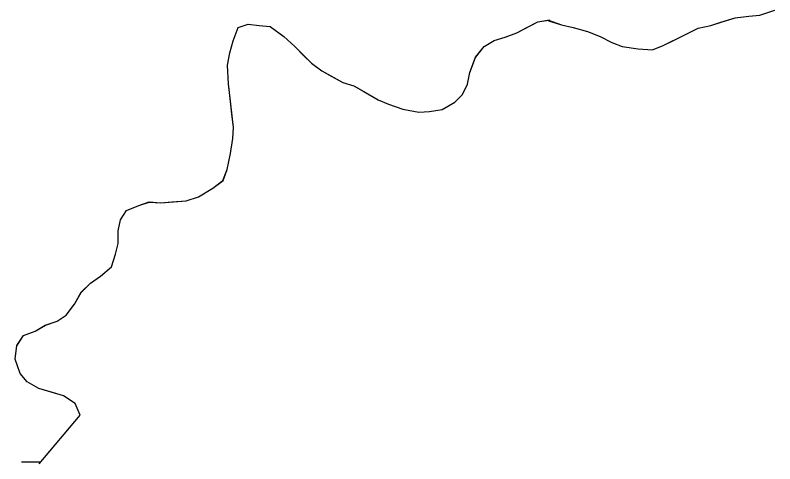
# Model space of a CAD drawing. Extents: x 3279314 to 3317160, y 734079 to 759431.
# Drawn here: x 3295429.7 to 3295646, y 743164.9 to 743292.7 of the extents above; entities that cross this region are included whole.
import ezdxf

# ---------------------------------------------------------------- set-up
doc = ezdxf.new("R2010")
doc.units = 0
for name, color, linetype in [('V-SITE-VEGE', 7, 'Continuous'), ('V-TOPO-SHOR', 7, 'Continuous'), ('V-WETL-SWMP', 7, 'Continuous')]:
    doc.layers.add(name, color=color, linetype=linetype)

msp = doc.modelspace()

# ---------------------------------------------------------------- linework, layer by layer
at = {"layer": 'V-SITE-VEGE'}
for p, q in [((3295572.52, 743287.72), (3295578.49, 743290.87)), ((3295578.49, 743290.87), (3295581.57, 743291.33)), ((3295581.57, 743291.33), (3295585.21, 743289.95)), ((3295630.67, 743290.75), (3295634.74, 743291.97)), ((3295634.74, 743291.97), (3295638.57, 743292.47)), ((3295638.57, 743292.47), (3295641.69, 743292.73)), ((3295491.78, 743285.4), (3295493.19, 743289.23)), ((3295493.19, 743289.23), (3295496.06, 743290.21)), ((3295496.06, 743290.21), (3295499.18, 743289.75)), ((3295499.18, 743289.75), (3295502.3, 743289.52)), ((3295502.3, 743289.52), (3295506.15, 743286.67)), ((3295585.21, 743289.95), (3295588.56, 743289.25)), ((3295588.56, 743289.25), (3295592.64, 743288.07)), ((3295620.21, 743287.01), (3295624.21, 743289.04)), ((3295624.21, 743289.04), (3295627.8, 743289.78)), ((3295627.8, 743289.78), (3295630.67, 743290.75)), ((3295506.15, 743286.67), (3295509.28, 743283.81)), ((3295566.06, 743285.54), (3295569.17, 743286.51)), ((3295569.17, 743286.51), (3295572.52, 743287.72)), ((3295592.64, 743288.07), (3295596.24, 743286.65)), ((3295596.24, 743286.65), (3295599.61, 743284.99)), ((3295614.23, 743284.1), (3295620.21, 743287.01)), ((3295490.83, 743282.04), (3295491.78, 743285.4)), ((3295563.19, 743283.84), (3295566.06, 743285.54)), ((3295599.61, 743284.99), (3295602.49, 743283.81)), ((3295509.28, 743283.81), (3295514.09, 743279.04)), ((3295560.81, 743280.72), (3295563.19, 743283.84)), ((3295602.49, 743283.81), (3295607.04, 743283.11)), ((3295607.04, 743283.11), (3295611.12, 743282.89)), ((3295611.12, 743282.89), (3295614.23, 743284.1)), ((3295490.13, 743278.44), (3295490.83, 743282.04)), ((3295559.16, 743276.4), (3295560.81, 743280.72)), ((3295490.4, 743273.17), (3295490.13, 743278.44)), ((3295514.09, 743279.04), (3295516.98, 743276.9)), ((3295516.98, 743276.9), (3295522.99, 743273.57)), ((3295558.45, 743273.04), (3295559.16, 743276.4)), ((3295522.99, 743273.57), (3295526.11, 743272.63)), ((3295491.9, 743260.71), (3295490.4, 743273.17)), ((3295526.11, 743272.63), (3295533.08, 743268.59)), ((3295557.03, 743270.15), (3295558.45, 743273.04)), ((3295554.89, 743267.99), (3295557.03, 743270.15)), ((3295533.08, 743268.59), (3295535.96, 743267.41)), ((3295535.96, 743267.41), (3295540.04, 743265.99)), ((3295551.3, 743265.81), (3295554.89, 743267.99)), ((3295540.04, 743265.99), (3295544.6, 743265.06)), ((3295544.6, 743265.06), (3295547.71, 743265.31)), ((3295547.71, 743265.31), (3295551.3, 743265.81)), ((3295491.68, 743257.6), (3295491.9, 743260.71)), ((3295490.98, 743253.28), (3295491.68, 743257.6)), ((3295490.04, 743248.72), (3295490.98, 743253.28)), ((3295488.87, 743245.6), (3295490.04, 743248.72)), ((3295486, 743243.43), (3295488.87, 743245.6)), ((3295481.94, 743241.01), (3295486, 743243.43)), ((3295464.94, 743238.53), (3295467.81, 743239.51)), ((3295467.81, 743239.51), (3295471.16, 743239.28)), ((3295471.16, 743239.28), (3295478.35, 743239.8)), ((3295478.35, 743239.8), (3295481.94, 743241.01)), ((3295459.69, 743234.43), (3295461.35, 743237.08)), ((3295461.35, 743237.08), (3295464.94, 743238.53)), ((3295458.98, 743231.31), (3295459.69, 743234.43)), ((3295459, 743227.72), (3295458.98, 743231.31)), ((3295458.3, 743224.6), (3295459, 743227.72)), ((3295457.12, 743221), (3295458.3, 743224.6)), ((3295454.02, 743218.35), (3295457.12, 743221)), ((3295451.15, 743216.42), (3295454.02, 743218.35)), ((3295448.53, 743213.77), (3295451.15, 743216.42)), ((3295446.63, 743210.4), (3295448.53, 743213.77)), ((3295444.25, 743207.28), (3295446.63, 743210.4)), ((3295441.62, 743205.58), (3295444.25, 743207.28)), ((3295435.41, 743202.68), (3295438.27, 743204.37)), ((3295438.27, 743204.37), (3295441.62, 743205.58)), ((3295432.06, 743201.46), (3295435.41, 743202.68)), ((3295430.16, 743198.58), (3295432.06, 743201.46)), ((3295429.7, 743194.74), (3295430.16, 743198.58)), ((3295431.16, 743190.68), (3295429.7, 743194.74)), ((3295433.08, 743188.29), (3295431.16, 743190.68)), ((3295436.45, 743186.39), (3295433.08, 743188.29)), ((3295443.41, 743184.27), (3295436.45, 743186.39)), ((3295446.77, 743182.13), (3295443.41, 743184.27)), ((3295448.23, 743178.78), (3295446.77, 743182.13)), ((3295436.5, 743164.92), (3295448.23, 743178.78))]:
    msp.add_line(p, q, dxfattribs=at)
at = {"layer": 'V-TOPO-SHOR'}
for points in [[(3295620.21, 743287.01), (3295624.21, 743289.04), (3295627.8, 743289.78), (3295630.67, 743290.75), (3295634.74, 743291.97), (3295638.57, 743292.47), (3295641.69, 743292.72), (3295645.99, 743294.18)], [(3295448.23, 743178.78), (3295446.77, 743182.13), (3295443.41, 743184.27), (3295440.29, 743185.21), (3295436.45, 743186.39), (3295433.08, 743188.29), (3295431.16, 743190.68), (3295429.7, 743194.74), (3295430.16, 743198.58), (3295432.06, 743201.46), (3295435.41, 743202.68), (3295438.27, 743204.37), (3295441.62, 743205.58), (3295444.25, 743207.28), (3295446.63, 743210.4), (3295448.53, 743213.77), (3295451.15, 743216.42), (3295454.02, 743218.35), (3295457.12, 743221), (3295458.3, 743224.6), (3295459, 743227.72), (3295458.98, 743231.31), (3295459.69, 743234.43), (3295461.35, 743237.08), (3295464.94, 743238.53), (3295467.81, 743239.51), (3295471.16, 743239.28), (3295474.28, 743239.54), (3295478.35, 743239.8), (3295481.94, 743241.01), (3295486, 743243.43), (3295488.86, 743245.6), (3295490.04, 743248.72), (3295490.98, 743253.28), (3295491.68, 743257.6), (3295491.9, 743260.71), (3295491.4, 743264.55), (3295490.9, 743269.1), (3295490.4, 743273.17), (3295490.13, 743278.44), (3295490.83, 743282.04), (3295491.78, 743285.4), (3295493.19, 743289.24), (3295496.06, 743290.21), (3295499.18, 743289.75), (3295502.3, 743289.52), (3295506.15, 743286.67), (3295509.28, 743283.81), (3295511.93, 743281.19), (3295514.09, 743279.04), (3295516.98, 743276.9), (3295519.86, 743275.24), (3295522.99, 743273.57), (3295526.11, 743272.63), (3295528.99, 743270.97), (3295533.08, 743268.59), (3295535.96, 743267.41), (3295540.04, 743265.99), (3295544.6, 743265.06), (3295547.71, 743265.31), (3295551.3, 743265.81), (3295554.89, 743267.99), (3295557.03, 743270.15), (3295558.45, 743273.04), (3295559.16, 743276.4), (3295560.81, 743280.72), (3295563.19, 743283.84), (3295566.06, 743285.54), (3295569.17, 743286.51), (3295572.52, 743287.72), (3295575.39, 743289.18), (3295578.49, 743290.87), (3295581.84, 743291.37), (3295581.6, 743291.13), (3295585.21, 743289.95), (3295588.56, 743289.25), (3295592.64, 743288.07), (3295596.24, 743286.65), (3295599.61, 743284.99), (3295602.49, 743283.81), (3295607.04, 743283.11), (3295611.12, 743282.89), (3295614.23, 743284.1), (3295617.1, 743285.56), (3295620.21, 743287.01)], [(3295436.5, 743164.91), (3295448.23, 743178.78)]]:
    msp.add_lwpolyline(points, dxfattribs=at)
at = {"layer": 'V-WETL-SWMP'}
for p, q in [((3295641.69, 743292.72), (3295645.99, 743294.18)), ((3295641.69, 743292.72), (3295645.99, 743294.18)), ((3295572.52, 743287.72), (3295578.49, 743290.87)), ((3295572.52, 743287.72), (3295578.49, 743290.87)), ((3295578.49, 743290.87), (3295581.58, 743291.33)), ((3295578.49, 743290.87), (3295581.58, 743291.33)), ((3295581.58, 743291.33), (3295585.21, 743289.94)), ((3295581.58, 743291.33), (3295585.21, 743289.94)), ((3295630.68, 743290.75), (3295634.74, 743291.97)), ((3295630.68, 743290.75), (3295634.74, 743291.97)), ((3295634.74, 743291.97), (3295638.57, 743292.47)), ((3295634.74, 743291.97), (3295638.57, 743292.47)), ((3295638.57, 743292.47), (3295641.69, 743292.72)), ((3295638.57, 743292.47), (3295641.69, 743292.72)), ((3295491.78, 743285.39), (3295493.2, 743289.23)), ((3295491.78, 743285.39), (3295493.2, 743289.23)), ((3295493.2, 743289.23), (3295496.07, 743290.21)), ((3295493.2, 743289.23), (3295496.07, 743290.21)), ((3295496.07, 743290.21), (3295499.18, 743289.74)), ((3295496.07, 743290.21), (3295499.18, 743289.74)), ((3295499.18, 743289.74), (3295502.3, 743289.52)), ((3295499.18, 743289.74), (3295502.3, 743289.52)), ((3295502.3, 743289.52), (3295506.15, 743286.67)), ((3295502.3, 743289.52), (3295506.15, 743286.67)), ((3295585.21, 743289.94), (3295588.57, 743289.24)), ((3295585.21, 743289.94), (3295588.57, 743289.24)), ((3295588.57, 743289.24), (3295592.65, 743288.07)), ((3295588.57, 743289.24), (3295592.65, 743288.07)), ((3295620.21, 743287.01), (3295624.21, 743289.04)), ((3295620.21, 743287.01), (3295624.21, 743289.04)), ((3295624.21, 743289.04), (3295627.8, 743289.77)), ((3295624.21, 743289.04), (3295627.8, 743289.77)), ((3295627.8, 743289.77), (3295630.68, 743290.75)), ((3295627.8, 743289.77), (3295630.68, 743290.75)), ((3295506.15, 743286.67), (3295509.28, 743283.81)), ((3295506.15, 743286.67), (3295509.28, 743283.81)), ((3295566.06, 743285.53), (3295569.17, 743286.51)), ((3295566.06, 743285.53), (3295569.17, 743286.51)), ((3295569.17, 743286.51), (3295572.52, 743287.72)), ((3295569.17, 743286.51), (3295572.52, 743287.72)), ((3295592.65, 743288.07), (3295596.25, 743286.65)), ((3295592.65, 743288.07), (3295596.25, 743286.65)), ((3295596.25, 743286.65), (3295599.61, 743284.99)), ((3295596.25, 743286.65), (3295599.61, 743284.99)), ((3295614.23, 743284.1), (3295620.21, 743287.01)), ((3295614.23, 743284.1), (3295620.21, 743287.01)), ((3295490.84, 743282.03), (3295491.78, 743285.39)), ((3295490.84, 743282.03), (3295491.78, 743285.39)), ((3295563.19, 743283.84), (3295566.06, 743285.53)), ((3295563.19, 743283.84), (3295566.06, 743285.53)), ((3295599.61, 743284.99), (3295602.49, 743283.8)), ((3295599.61, 743284.99), (3295602.49, 743283.8)), ((3295509.28, 743283.81), (3295514.1, 743279.04)), ((3295509.28, 743283.81), (3295514.1, 743279.04)), ((3295560.81, 743280.71), (3295563.19, 743283.84)), ((3295560.81, 743280.71), (3295563.19, 743283.84)), ((3295602.49, 743283.8), (3295607.05, 743283.11)), ((3295602.49, 743283.8), (3295607.05, 743283.11)), ((3295607.05, 743283.11), (3295611.12, 743282.89)), ((3295607.05, 743283.11), (3295611.12, 743282.89)), ((3295611.12, 743282.89), (3295614.23, 743284.1)), ((3295611.12, 743282.89), (3295614.23, 743284.1)), ((3295490.14, 743278.44), (3295490.84, 743282.03)), ((3295490.14, 743278.44), (3295490.84, 743282.03)), ((3295559.16, 743276.39), (3295560.81, 743280.71)), ((3295559.16, 743276.39), (3295560.81, 743280.71)), ((3295490.4, 743273.17), (3295490.14, 743278.44)), ((3295490.4, 743273.17), (3295490.14, 743278.44)), ((3295514.1, 743279.04), (3295516.98, 743276.9)), ((3295514.1, 743279.04), (3295516.98, 743276.9)), ((3295516.98, 743276.9), (3295522.99, 743273.57)), ((3295516.98, 743276.9), (3295522.99, 743273.57)), ((3295558.46, 743273.03), (3295559.16, 743276.39)), ((3295558.46, 743273.03), (3295559.16, 743276.39)), ((3295522.99, 743273.57), (3295526.11, 743272.63)), ((3295522.99, 743273.57), (3295526.11, 743272.63)), ((3295491.9, 743260.71), (3295490.4, 743273.17)), ((3295491.9, 743260.71), (3295490.4, 743273.17)), ((3295526.11, 743272.63), (3295533.08, 743268.59)), ((3295526.11, 743272.63), (3295533.08, 743268.59)), ((3295557.03, 743270.15), (3295558.46, 743273.03)), ((3295557.03, 743270.15), (3295558.46, 743273.03)), ((3295554.89, 743267.98), (3295557.03, 743270.15)), ((3295554.89, 743267.98), (3295557.03, 743270.15)), ((3295533.08, 743268.59), (3295535.96, 743267.41)), ((3295533.08, 743268.59), (3295535.96, 743267.41)), ((3295535.96, 743267.41), (3295540.04, 743265.99)), ((3295535.96, 743267.41), (3295540.04, 743265.99)), ((3295551.3, 743265.81), (3295554.89, 743267.98)), ((3295551.3, 743265.81), (3295554.89, 743267.98)), ((3295540.04, 743265.99), (3295544.6, 743265.06)), ((3295540.04, 743265.99), (3295544.6, 743265.06)), ((3295544.6, 743265.06), (3295547.71, 743265.31)), ((3295544.6, 743265.06), (3295547.71, 743265.31)), ((3295547.71, 743265.31), (3295551.3, 743265.81)), ((3295547.71, 743265.31), (3295551.3, 743265.81)), ((3295491.68, 743257.6), (3295491.9, 743260.71)), ((3295491.68, 743257.6), (3295491.9, 743260.71)), ((3295490.98, 743253.28), (3295491.68, 743257.6)), ((3295490.98, 743253.28), (3295491.68, 743257.6)), ((3295490.05, 743248.72), (3295490.98, 743253.28)), ((3295490.05, 743248.72), (3295490.98, 743253.28)), ((3295488.87, 743245.6), (3295490.05, 743248.72)), ((3295488.87, 743245.6), (3295490.05, 743248.72)), ((3295486, 743243.43), (3295488.87, 743245.6)), ((3295486, 743243.43), (3295488.87, 743245.6)), ((3295481.94, 743241.01), (3295486, 743243.43)), ((3295481.94, 743241.01), (3295486, 743243.43)), ((3295464.94, 743238.53), (3295467.81, 743239.5)), ((3295464.94, 743238.53), (3295467.81, 743239.5)), ((3295467.81, 743239.5), (3295471.17, 743239.28)), ((3295467.81, 743239.5), (3295471.17, 743239.28)), ((3295471.17, 743239.28), (3295478.35, 743239.8)), ((3295471.17, 743239.28), (3295478.35, 743239.8)), ((3295478.35, 743239.8), (3295481.94, 743241.01)), ((3295478.35, 743239.8), (3295481.94, 743241.01)), ((3295459.69, 743234.43), (3295461.35, 743237.07)), ((3295459.69, 743234.43), (3295461.35, 743237.07)), ((3295461.35, 743237.07), (3295464.94, 743238.53)), ((3295461.35, 743237.07), (3295464.94, 743238.53)), ((3295458.99, 743231.31), (3295459.69, 743234.43)), ((3295458.99, 743231.31), (3295459.69, 743234.43)), ((3295459, 743227.72), (3295458.99, 743231.31)), ((3295459, 743227.72), (3295458.99, 743231.31)), ((3295458.3, 743224.6), (3295459, 743227.72)), ((3295458.3, 743224.6), (3295459, 743227.72)), ((3295457.12, 743221), (3295458.3, 743224.6)), ((3295457.12, 743221), (3295458.3, 743224.6)), ((3295454.02, 743218.35), (3295457.12, 743221)), ((3295454.02, 743218.35), (3295457.12, 743221)), ((3295451.15, 743216.41), (3295454.02, 743218.35)), ((3295451.15, 743216.41), (3295454.02, 743218.35)), ((3295448.53, 743213.76), (3295451.15, 743216.41)), ((3295448.53, 743213.76), (3295451.15, 743216.41)), ((3295446.63, 743210.4), (3295448.53, 743213.76)), ((3295446.63, 743210.4), (3295448.53, 743213.76)), ((3295444.25, 743207.27), (3295446.63, 743210.4)), ((3295444.25, 743207.27), (3295446.63, 743210.4)), ((3295441.62, 743205.58), (3295444.25, 743207.27)), ((3295441.62, 743205.58), (3295444.25, 743207.27)), ((3295435.41, 743202.67), (3295438.28, 743204.37)), ((3295435.41, 743202.67), (3295438.28, 743204.37)), ((3295438.28, 743204.37), (3295441.62, 743205.58)), ((3295438.28, 743204.37), (3295441.62, 743205.58)), ((3295432.06, 743201.46), (3295435.41, 743202.67)), ((3295432.06, 743201.46), (3295435.41, 743202.67)), ((3295430.16, 743198.57), (3295432.06, 743201.46)), ((3295430.16, 743198.57), (3295432.06, 743201.46)), ((3295429.7, 743194.74), (3295430.16, 743198.57)), ((3295429.7, 743194.74), (3295430.16, 743198.57)), ((3295431.16, 743190.67), (3295429.7, 743194.74)), ((3295431.16, 743190.67), (3295429.7, 743194.74)), ((3295433.09, 743188.29), (3295431.16, 743190.67)), ((3295433.09, 743188.29), (3295431.16, 743190.67)), ((3295436.45, 743186.39), (3295433.09, 743188.29)), ((3295436.45, 743186.39), (3295433.09, 743188.29)), ((3295443.41, 743184.26), (3295436.45, 743186.39)), ((3295443.41, 743184.26), (3295436.45, 743186.39)), ((3295446.78, 743182.13), (3295443.41, 743184.26)), ((3295446.78, 743182.13), (3295443.41, 743184.26)), ((3295448.23, 743178.78), (3295446.78, 743182.13)), ((3295448.23, 743178.78), (3295446.78, 743182.13)), ((3295436.5, 743164.91), (3295448.23, 743178.78)), ((3295436.5, 743164.91), (3295448.23, 743178.78)), ((3295431.46, 743165.51), (3295437.01, 743165.51))]:
    msp.add_line(p, q, dxfattribs=at)

doc.saveas('drawing.dxf')
